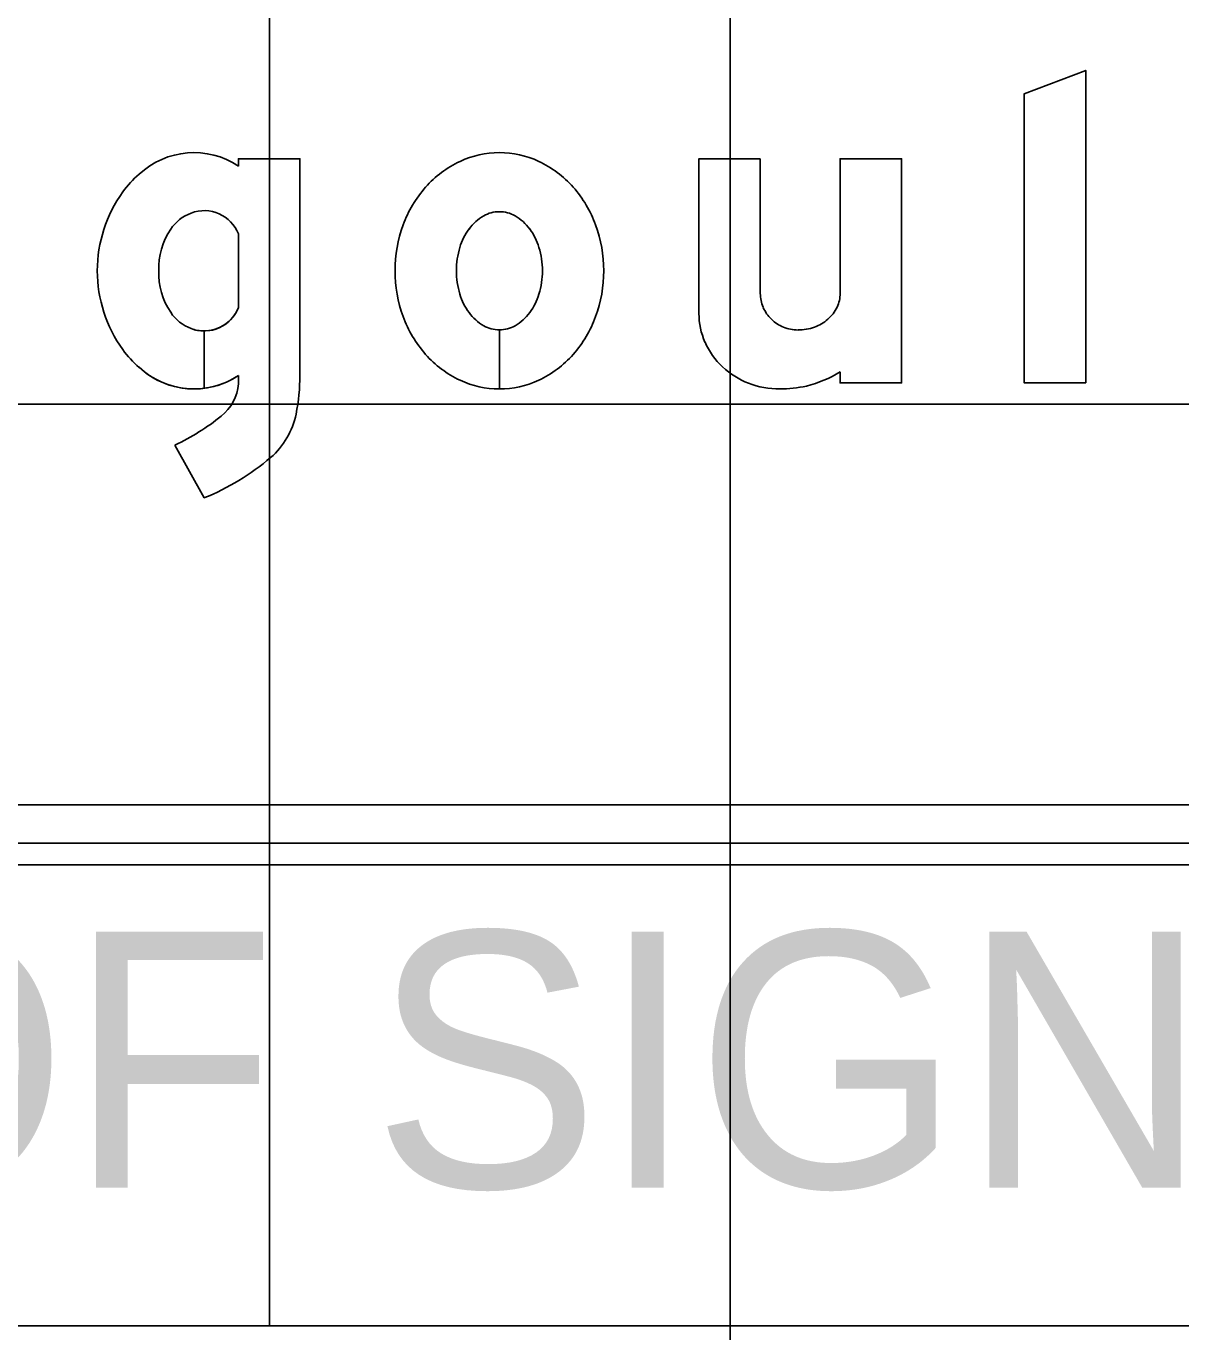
# Model space of a CAD drawing. Extents: x 1797809 to 2198143, y 249608 to 1237864.
# Drawn here: x 2197335.03 to 2197340.04, y 1237163.05 to 1237168.75 of the extents above; entities that cross this region are included whole.
import ezdxf

# ---------------------------------------------------------------- set-up
doc = ezdxf.new("R2010")
doc.units = 0
for name, color, linetype in [('60', 7, 'Continuous'), ('GSBWFILL', 7, 'Continuous'), ('GSCOLORFILL', 7, 'Continuous'), ('GSOUTLINE', 7, 'Continuous'), ('GSSHT', 7, 'Continuous'), ('Level 55', 7, 'Continuous')]:
    doc.layers.add(name, color=color, linetype=linetype)

msp = doc.modelspace()

# ---------------------------------------------------------------- linework, layer by layer
at = {"layer": '60'}
for p, q in [((2197288.0894, 1237163.1062), (2197408.0894, 1237163.1062)), ((2197338.0894, 1237163.0462), (2197338.0894, 1237163.1062))]:
    msp.add_line(p, q, dxfattribs=at)
at = {"layer": 'GSBWFILL'}
for p, q in [((2197338.2197, 1237167.5864), (2197338.2197, 1237168.1706)), ((2197335.9553, 1237167.844), (2197335.9553, 1237167.5247)), ((2197335.8066, 1237167.4233), (2197335.8066, 1237167.1744)), ((2197335.8066, 1237167.1744), (2197335.8066, 1237167.4233)), ((2197337.0875, 1237167.428), (2197337.0875, 1237167.1716)), ((2197337.0876, 1237167.1716), (2197337.0876, 1237167.428)), ((2197335.9553, 1237167.2299), (2197335.9553, 1237167.1942)), ((2197335.6795, 1237166.9278), (2197335.8057, 1237166.6987))]:
    msp.add_line(p, q, dxfattribs=at)
msp.add_lwpolyline([(2197339.6317, 1237167.1982), (2197339.6317, 1237168.5535), (2197339.3653, 1237168.4525), (2197339.3653, 1237167.1982)], close=True, dxfattribs=at)
for points in [[(2197336.2217, 1237167.2312), (2197336.2217, 1237168.1706), (2197335.9553, 1237168.1706), (2197335.9553, 1237168.1388)], [(2197338.2197, 1237168.1706), (2197337.9533, 1237168.1706), (2197337.9533, 1237167.4987)], [(2197338.5661, 1237167.2463), (2197338.5661, 1237167.1982), (2197338.8325, 1237167.1982), (2197338.8325, 1237168.1706), (2197338.5661, 1237168.1706), (2197338.5661, 1237167.5864)]]:
    msp.add_lwpolyline(points, dxfattribs=at)
for centre, major_axis, ratio, start_param, end_param in [((2197335.7622, 1237167.8484), (0, 0.3487), 0.999994, 5.696193, 7.034788), ((2197337.0875, 1237167.7958), (0, 0.4014), 0.999996, 0, 0.438571), ((2197337.0875, 1237167.7958), (0, 0.4014), 0.999996, 5.844614, 6.283185), ((2197337.1128, 1237167.7418), (0, 0.461), 0.999996, 0.438571, 0.847388), ((2197337.0622, 1237167.7418), (0, 0.461), 0.999996, 5.435798, 5.844614), ((2197335.7975, 1237167.7817), (0, 0.4221), 0.999994, 0.704703, 0.952762), ((2197335.9253, 1237167.6844), (0, 0.5826), 0.999994, 0.943678, 1.570796), ((2197337.1523, 1237167.707), (0, 0.5136), 0.999996, 0.847388, 1.220117), ((2197337.0228, 1237167.707), (0, 0.5136), 0.999996, 5.063069, 5.435798), ((2197335.8066, 1237167.7856), (0, 0.1598), 0.999994, 5.086447, 6.647393), ((2197335.816, 1237167.7607), (0, 0.1865), 0.999994, 0.364208, 0.979941), ((2197337.1201, 1237167.7461), (0, 0.2033), 0.999996, 0.517724, 0.942), ((2197337.0875, 1237167.8033), (0, 0.1375), 0.999996, 0, 0.517724), ((2197337.0875, 1237167.8033), (0, 0.1375), 0.999996, 5.765461, 6.283185), ((2197337.055, 1237167.7461), (0, 0.2033), 0.999996, 5.341185, 5.765461), ((2197335.9167, 1237167.6932), (0, 0.3076), 0.999994, 0.979941, 1.599528), ((2197337.2142, 1237167.6844), (0, 0.5795), 0.999996, 1.220117, 1.570796), ((2197337.1714, 1237167.7088), (0, 0.2668), 0.999996, 0.942, 1.278197), ((2197337.0037, 1237167.7088), (0, 0.2668), 0.999996, 5.004989, 5.341185), ((2197336.9609, 1237167.6844), (0, 0.5795), 0.999996, 4.712389, 5.063069), ((2197337.2524, 1237167.6844), (0, 0.3514), 0.999996, 1.278197, 1.570796), ((2197336.9227, 1237167.6844), (0, 0.3514), 0.999996, 4.712389, 5.004989), ((2197335.9253, 1237167.6844), (0, 0.5826), 0.999994, 1.570796, 2.197914), ((2197335.9167, 1237167.6755), (0, 0.3076), 0.999994, 1.542065, 2.161651), ((2197337.2142, 1237167.6844), (0, 0.5795), 0.999996, 1.570796, 1.921476), ((2197337.2524, 1237167.6844), (0, 0.3514), 0.999996, 1.570796, 1.863396), ((2197336.9227, 1237167.6844), (0, 0.3514), 0.999996, 4.419789, 4.712389), ((2197336.9609, 1237167.6844), (0, 0.5795), 0.999996, 4.361709, 4.712389), ((2197337.1714, 1237167.66), (0, 0.2668), 0.999996, 1.863396, 2.199593), ((2197337.0037, 1237167.66), (0, 0.2668), 0.999996, 4.083593, 4.419789), ((2197338.3742, 1237167.5864), (0, 0.1545), 0.999999, 1.570796, 1.973843), ((2197338.4273, 1237167.5864), (0, 0.1388), 0.999999, 4.267823, 4.712389), ((2197335.816, 1237167.608), (0, 0.1865), 0.999994, 2.161651, 2.777385), ((2197335.8066, 1237167.5831), (0, 0.1598), 0.999994, 3.142009, 4.338331), ((2197337.1201, 1237167.6226), (0, 0.2033), 0.999996, 2.199593, 2.623869), ((2197337.055, 1237167.6226), (0, 0.2033), 0.999996, 3.659317, 4.083593), ((2197338.2592, 1237167.4987), (0, 0.3059), 0.999999, 1.570796, 1.988484), ((2197338.3786, 1237167.5882), (0, 0.1593), 0.999999, 1.973842, 2.370677), ((2197338.406, 1237167.5965), (0, 0.1623), 0.999999, 3.857311, 4.267823), ((2197337.1523, 1237167.6618), (0, 0.5136), 0.999996, 1.921476, 2.294205), ((2197337.0875, 1237167.5655), (0, 0.1375), 0.999996, 2.623869, 3.141593), ((2197337.0875, 1237167.5655), (0, 0.1375), 0.999996, 3.142077, 3.659317), ((2197337.0228, 1237167.6618), (0, 0.5136), 0.999996, 3.98898, 4.361709), ((2197338.3815, 1237167.5912), (0, 0.1634), 0.999999, 2.370677, 2.759031), ((2197338.3923, 1237167.6123), (0, 0.1833), 0.999999, 3.487296, 3.857311), ((2197335.8066, 1237167.5831), (0, 0.1598), 0.999994, 2.777385, 3.141593), ((2197338.3833, 1237167.5957), (0, 0.1683), 0.999999, 2.759031, 3.141593), ((2197338.3833, 1237167.6372), (0, 0.2097), 0.999999, 3.141593, 3.487296), ((2197335.7975, 1237167.587), (0, 0.4221), 0.999994, 2.188831, 2.436889), ((2197338.2809, 1237167.5083), (0, 0.3295), 0.999999, 1.988484, 2.390665), ((2197337.1128, 1237167.6269), (0, 0.461), 0.999996, 2.294205, 2.703022), ((2197337.0622, 1237167.6269), (0, 0.461), 0.999996, 3.580164, 3.98898), ((2197335.7622, 1237167.5203), (0, 0.3487), 0.999994, 2.38999, 3.269164), ((2197335.7622, 1237167.5203), (0, 0.3487), 0.999994, 3.269357, 3.728585), ((2197335.3559, 1237167.2312), (0, 0.8658), 0.999994, 4.516397, 4.712389), ((2197338.2948, 1237167.5232), (0, 0.35), 0.999999, 2.390665, 2.772693), ((2197338.3084, 1237167.6509), (0, 0.4797), 0.999999, 3.37668, 3.708724), ((2197335.7527, 1237167.2122), (0, 0.2034), 0.999994, 3.821067, 4.623797), ((2197337.0875, 1237167.573), (0, 0.4014), 0.999996, 2.703022, 3.141593), ((2197337.0875, 1237167.573), (0, 0.4014), 0.999996, 3.141759, 3.580164), ((2197338.3038, 1237167.5466), (0, 0.375), 0.999999, 2.772693, 3.141593), ((2197338.3038, 1237167.7044), (0, 0.5328), 0.999999, 3.141593, 3.361579), ((2197335.2513, 1237167.833), (0, 1.0014), 0.999994, 3.583493, 3.821067), ((2197335.8785, 1237167.1274), (0, 0.333), 0.999994, 3.848521, 4.516397), ((2197335.4108, 1237167.675), (0, 1.0531), 0.999994, 3.525928, 3.848521)]:
    msp.add_ellipse(centre, major_axis=major_axis, ratio=ratio, start_param=start_param, end_param=end_param, dxfattribs=at)
at = {"layer": 'GSCOLORFILL'}
for p, q in [((2197338.2197, 1237167.5864), (2197338.2197, 1237168.1706)), ((2197335.9553, 1237167.844), (2197335.9553, 1237167.5247)), ((2197335.8066, 1237167.4233), (2197335.8066, 1237167.1744)), ((2197335.8066, 1237167.1744), (2197335.8066, 1237167.4233)), ((2197337.0875, 1237167.428), (2197337.0875, 1237167.1716)), ((2197337.0876, 1237167.1716), (2197337.0876, 1237167.428)), ((2197335.9553, 1237167.2299), (2197335.9553, 1237167.1942)), ((2197335.6795, 1237166.9278), (2197335.8057, 1237166.6987)), ((2197341.5373, 1237165.3677), (2197328.5519, 1237165.3677)), ((2197328.5519, 1237165.2012), (2197341.5373, 1237165.2012))]:
    msp.add_line(p, q, dxfattribs=at)
msp.add_lwpolyline([(2197339.6317, 1237167.1982), (2197339.6317, 1237168.5535), (2197339.3653, 1237168.4525), (2197339.3653, 1237167.1982)], close=True, dxfattribs=at)
for points in [[(2197336.2217, 1237167.2312), (2197336.2217, 1237168.1706), (2197335.9553, 1237168.1706), (2197335.9553, 1237168.1388)], [(2197338.2197, 1237168.1706), (2197337.9533, 1237168.1706), (2197337.9533, 1237167.4987)], [(2197338.5661, 1237167.2463), (2197338.5661, 1237167.1982), (2197338.8325, 1237167.1982), (2197338.8325, 1237168.1706), (2197338.5661, 1237168.1706), (2197338.5661, 1237167.5864)]]:
    msp.add_lwpolyline(points, dxfattribs=at)
for centre, major_axis, ratio, start_param, end_param in [((2197335.7622, 1237167.8484), (0, 0.3487), 0.999994, 5.696193, 7.034788), ((2197337.0875, 1237167.7958), (0, 0.4014), 0.999996, 0, 0.438571), ((2197337.0875, 1237167.7958), (0, 0.4014), 0.999996, 5.844614, 6.283185), ((2197337.1128, 1237167.7418), (0, 0.461), 0.999996, 0.438571, 0.847388), ((2197337.0622, 1237167.7418), (0, 0.461), 0.999996, 5.435798, 5.844614), ((2197335.7975, 1237167.7817), (0, 0.4221), 0.999994, 0.704703, 0.952762), ((2197335.9253, 1237167.6844), (0, 0.5826), 0.999994, 0.943678, 1.570796), ((2197337.1523, 1237167.707), (0, 0.5136), 0.999996, 0.847388, 1.220117), ((2197337.0228, 1237167.707), (0, 0.5136), 0.999996, 5.063069, 5.435798), ((2197335.8066, 1237167.7856), (0, 0.1598), 0.999994, 5.086447, 6.647393), ((2197335.816, 1237167.7607), (0, 0.1865), 0.999994, 0.364208, 0.979941), ((2197337.1201, 1237167.7461), (0, 0.2033), 0.999996, 0.517724, 0.942), ((2197337.0875, 1237167.8033), (0, 0.1375), 0.999996, 0, 0.517724), ((2197337.0875, 1237167.8033), (0, 0.1375), 0.999996, 5.765461, 6.283185), ((2197337.055, 1237167.7461), (0, 0.2033), 0.999996, 5.341185, 5.765461), ((2197335.9167, 1237167.6932), (0, 0.3076), 0.999994, 0.979941, 1.599528), ((2197337.2142, 1237167.6844), (0, 0.5795), 0.999996, 1.220117, 1.570796), ((2197337.1714, 1237167.7088), (0, 0.2668), 0.999996, 0.942, 1.278197), ((2197337.0037, 1237167.7088), (0, 0.2668), 0.999996, 5.004989, 5.341185), ((2197336.9609, 1237167.6844), (0, 0.5795), 0.999996, 4.712389, 5.063069), ((2197337.2524, 1237167.6844), (0, 0.3514), 0.999996, 1.278197, 1.570796), ((2197336.9227, 1237167.6844), (0, 0.3514), 0.999996, 4.712389, 5.004989), ((2197335.9253, 1237167.6844), (0, 0.5826), 0.999994, 1.570796, 2.197914), ((2197335.9167, 1237167.6755), (0, 0.3076), 0.999994, 1.542065, 2.161651), ((2197337.2142, 1237167.6844), (0, 0.5795), 0.999996, 1.570796, 1.921476), ((2197337.2524, 1237167.6844), (0, 0.3514), 0.999996, 1.570796, 1.863396), ((2197336.9227, 1237167.6844), (0, 0.3514), 0.999996, 4.419789, 4.712389), ((2197336.9609, 1237167.6844), (0, 0.5795), 0.999996, 4.361709, 4.712389), ((2197337.1714, 1237167.66), (0, 0.2668), 0.999996, 1.863396, 2.199593), ((2197337.0037, 1237167.66), (0, 0.2668), 0.999996, 4.083593, 4.419789), ((2197338.3742, 1237167.5864), (0, 0.1545), 0.999999, 1.570796, 1.973843), ((2197338.4273, 1237167.5864), (0, 0.1388), 0.999999, 4.267823, 4.712389), ((2197335.816, 1237167.608), (0, 0.1865), 0.999994, 2.161651, 2.777385), ((2197335.8066, 1237167.5831), (0, 0.1598), 0.999994, 3.142009, 4.338331), ((2197337.1201, 1237167.6226), (0, 0.2033), 0.999996, 2.199593, 2.623869), ((2197337.055, 1237167.6226), (0, 0.2033), 0.999996, 3.659317, 4.083593), ((2197338.2592, 1237167.4987), (0, 0.3059), 0.999999, 1.570796, 1.988484), ((2197338.3786, 1237167.5882), (0, 0.1593), 0.999999, 1.973842, 2.370677), ((2197338.406, 1237167.5965), (0, 0.1623), 0.999999, 3.857311, 4.267823), ((2197337.1523, 1237167.6618), (0, 0.5136), 0.999996, 1.921476, 2.294205), ((2197337.0875, 1237167.5655), (0, 0.1375), 0.999996, 2.623869, 3.141593), ((2197337.0875, 1237167.5655), (0, 0.1375), 0.999996, 3.142077, 3.659317), ((2197337.0228, 1237167.6618), (0, 0.5136), 0.999996, 3.98898, 4.361709), ((2197338.3815, 1237167.5912), (0, 0.1634), 0.999999, 2.370677, 2.759031), ((2197338.3923, 1237167.6123), (0, 0.1833), 0.999999, 3.487296, 3.857311), ((2197335.8066, 1237167.5831), (0, 0.1598), 0.999994, 2.777385, 3.141593), ((2197338.3833, 1237167.5957), (0, 0.1683), 0.999999, 2.759031, 3.141593), ((2197338.3833, 1237167.6372), (0, 0.2097), 0.999999, 3.141593, 3.487296), ((2197335.7975, 1237167.587), (0, 0.4221), 0.999994, 2.188831, 2.436889), ((2197338.2809, 1237167.5083), (0, 0.3295), 0.999999, 1.988484, 2.390665), ((2197337.1128, 1237167.6269), (0, 0.461), 0.999996, 2.294205, 2.703022), ((2197337.0622, 1237167.6269), (0, 0.461), 0.999996, 3.580164, 3.98898), ((2197335.7622, 1237167.5203), (0, 0.3487), 0.999994, 2.38999, 3.269164), ((2197335.7622, 1237167.5203), (0, 0.3487), 0.999994, 3.269357, 3.728585), ((2197335.3559, 1237167.2312), (0, 0.8658), 0.999994, 4.516397, 4.712389), ((2197338.2948, 1237167.5232), (0, 0.35), 0.999999, 2.390665, 2.772693), ((2197338.3084, 1237167.6509), (0, 0.4797), 0.999999, 3.37668, 3.708724), ((2197335.7527, 1237167.2122), (0, 0.2034), 0.999994, 3.821067, 4.623797), ((2197337.0875, 1237167.573), (0, 0.4014), 0.999996, 2.703022, 3.141593), ((2197337.0875, 1237167.573), (0, 0.4014), 0.999996, 3.141759, 3.580164), ((2197338.3038, 1237167.5466), (0, 0.375), 0.999999, 2.772693, 3.141593), ((2197338.3038, 1237167.7044), (0, 0.5328), 0.999999, 3.141593, 3.361579), ((2197335.2513, 1237167.833), (0, 1.0014), 0.999994, 3.583493, 3.821067), ((2197335.8785, 1237167.1274), (0, 0.333), 0.999994, 3.848521, 4.516397), ((2197335.4108, 1237167.675), (0, 1.0531), 0.999994, 3.525928, 3.848521)]:
    msp.add_ellipse(centre, major_axis=major_axis, ratio=ratio, start_param=start_param, end_param=end_param, dxfattribs=at)
at = {"layer": 'GSOUTLINE'}
for p, q in [((2197338.2197, 1237167.5864), (2197338.2197, 1237168.1706)), ((2197335.9553, 1237167.844), (2197335.9553, 1237167.5247)), ((2197335.9553, 1237167.2299), (2197335.9553, 1237167.1942)), ((2197335.6795, 1237166.9278), (2197335.8057, 1237166.6987))]:
    msp.add_line(p, q, dxfattribs=at)
msp.add_lwpolyline([(2197339.6317, 1237167.1982), (2197339.6317, 1237168.5535), (2197339.3653, 1237168.4525), (2197339.3653, 1237167.1982)], close=True, dxfattribs=at)
for points in [[(2197336.2217, 1237167.2312), (2197336.2217, 1237168.1706), (2197335.9553, 1237168.1706), (2197335.9553, 1237168.1388)], [(2197338.2197, 1237168.1706), (2197337.9533, 1237168.1706), (2197337.9533, 1237167.4987)], [(2197338.5661, 1237167.2463), (2197338.5661, 1237167.1982), (2197338.8325, 1237167.1982), (2197338.8325, 1237168.1706), (2197338.5661, 1237168.1706), (2197338.5661, 1237167.5864)]]:
    msp.add_lwpolyline(points, dxfattribs=at)
for centre, major_axis, ratio, start_param, end_param in [((2197335.7622, 1237167.8484), (0, 0.3487), 0.999994, 5.696193, 7.034788), ((2197337.0875, 1237167.7958), (0, 0.4014), 0.999996, 0, 0.438571), ((2197337.0875, 1237167.7958), (0, 0.4014), 0.999996, 5.844614, 6.283185), ((2197337.1128, 1237167.7418), (0, 0.461), 0.999996, 0.438571, 0.847388), ((2197337.0622, 1237167.7418), (0, 0.461), 0.999996, 5.435798, 5.844614), ((2197335.7975, 1237167.7817), (0, 0.4221), 0.999994, 0.704703, 0.952762), ((2197335.9253, 1237167.6844), (0, 0.5826), 0.999994, 0.943678, 1.570796), ((2197337.1523, 1237167.707), (0, 0.5136), 0.999996, 0.847388, 1.220117), ((2197337.0228, 1237167.707), (0, 0.5136), 0.999996, 5.063069, 5.435798), ((2197335.8066, 1237167.7856), (0, 0.1598), 0.999994, 5.086447, 6.647393), ((2197335.816, 1237167.7607), (0, 0.1865), 0.999994, 0.364208, 0.979941), ((2197337.1201, 1237167.7461), (0, 0.2033), 0.999996, 0.517724, 0.942), ((2197337.0875, 1237167.8033), (0, 0.1375), 0.999996, 0, 0.517724), ((2197337.0875, 1237167.8033), (0, 0.1375), 0.999996, 5.765461, 6.283185), ((2197337.055, 1237167.7461), (0, 0.2033), 0.999996, 5.341185, 5.765461), ((2197335.9167, 1237167.6932), (0, 0.3076), 0.999994, 0.979941, 1.599528), ((2197337.2142, 1237167.6844), (0, 0.5795), 0.999996, 1.220117, 1.570796), ((2197337.1714, 1237167.7088), (0, 0.2668), 0.999996, 0.942, 1.278197), ((2197337.0037, 1237167.7088), (0, 0.2668), 0.999996, 5.004989, 5.341185), ((2197336.9609, 1237167.6844), (0, 0.5795), 0.999996, 4.712389, 5.063069), ((2197337.2524, 1237167.6844), (0, 0.3514), 0.999996, 1.278197, 1.570796), ((2197336.9227, 1237167.6844), (0, 0.3514), 0.999996, 4.712389, 5.004989), ((2197335.9253, 1237167.6844), (0, 0.5826), 0.999994, 1.570796, 2.197914), ((2197335.9167, 1237167.6755), (0, 0.3076), 0.999994, 1.542065, 2.161651), ((2197337.2142, 1237167.6844), (0, 0.5795), 0.999996, 1.570796, 1.921476), ((2197337.2524, 1237167.6844), (0, 0.3514), 0.999996, 1.570796, 1.863396), ((2197336.9227, 1237167.6844), (0, 0.3514), 0.999996, 4.419789, 4.712389), ((2197336.9609, 1237167.6844), (0, 0.5795), 0.999996, 4.361709, 4.712389), ((2197337.1714, 1237167.66), (0, 0.2668), 0.999996, 1.863396, 2.199593), ((2197337.0037, 1237167.66), (0, 0.2668), 0.999996, 4.083593, 4.419789), ((2197338.3742, 1237167.5864), (0, 0.1545), 0.999999, 1.570796, 1.973843), ((2197338.4273, 1237167.5864), (0, 0.1388), 0.999999, 4.267823, 4.712389), ((2197335.816, 1237167.608), (0, 0.1865), 0.999994, 2.161651, 2.777385), ((2197335.8066, 1237167.5831), (0, 0.1598), 0.999994, 2.777385, 4.338331), ((2197337.1201, 1237167.6226), (0, 0.2033), 0.999996, 2.199593, 2.623869), ((2197337.055, 1237167.6226), (0, 0.2033), 0.999996, 3.659317, 4.083593), ((2197338.2592, 1237167.4987), (0, 0.3059), 0.999999, 1.570796, 1.988484), ((2197338.3786, 1237167.5882), (0, 0.1593), 0.999999, 1.973842, 2.370677), ((2197338.406, 1237167.5965), (0, 0.1623), 0.999999, 3.857311, 4.267823), ((2197337.1523, 1237167.6618), (0, 0.5136), 0.999996, 1.921476, 2.294205), ((2197337.0875, 1237167.5655), (0, 0.1375), 0.999996, 2.623869, 3.141593), ((2197337.0875, 1237167.5655), (0, 0.1375), 0.999996, 3.141593, 3.659317), ((2197337.0228, 1237167.6618), (0, 0.5136), 0.999996, 3.98898, 4.361709), ((2197338.3815, 1237167.5912), (0, 0.1634), 0.999999, 2.370677, 2.759031), ((2197338.3923, 1237167.6123), (0, 0.1833), 0.999999, 3.487296, 3.857311), ((2197338.3833, 1237167.5957), (0, 0.1683), 0.999999, 2.759031, 3.141593), ((2197338.3833, 1237167.6372), (0, 0.2097), 0.999999, 3.141593, 3.487296), ((2197335.7975, 1237167.587), (0, 0.4221), 0.999994, 2.188831, 2.436889), ((2197338.2809, 1237167.5083), (0, 0.3295), 0.999999, 1.988484, 2.390665), ((2197337.1128, 1237167.6269), (0, 0.461), 0.999996, 2.294205, 2.703022), ((2197337.0622, 1237167.6269), (0, 0.461), 0.999996, 3.580164, 3.98898), ((2197335.7622, 1237167.5203), (0, 0.3487), 0.999994, 2.38999, 3.728585), ((2197335.3559, 1237167.2312), (0, 0.8658), 0.999994, 4.516397, 4.712389), ((2197338.2948, 1237167.5232), (0, 0.35), 0.999999, 2.390665, 2.772693), ((2197338.3084, 1237167.6509), (0, 0.4797), 0.999999, 3.37668, 3.708724), ((2197335.7527, 1237167.2122), (0, 0.2034), 0.999994, 3.821067, 4.623797), ((2197337.0875, 1237167.573), (0, 0.4014), 0.999996, 2.703022, 3.141593), ((2197337.0875, 1237167.573), (0, 0.4014), 0.999996, 3.141593, 3.580164), ((2197338.3038, 1237167.5466), (0, 0.375), 0.999999, 2.772693, 3.141593), ((2197338.3038, 1237167.7044), (0, 0.5328), 0.999999, 3.141593, 3.361579), ((2197335.2513, 1237167.833), (0, 1.0014), 0.999994, 3.583493, 3.821067), ((2197335.8785, 1237167.1274), (0, 0.333), 0.999994, 3.848521, 4.516397), ((2197335.4108, 1237167.675), (0, 1.0531), 0.999994, 3.525928, 3.848521)]:
    msp.add_ellipse(centre, major_axis=major_axis, ratio=ratio, start_param=start_param, end_param=end_param, dxfattribs=at)
at = {"layer": 'GSSHT'}
for p, q in [((2197336.0894, 1237163.1062), (2197336.0894, 1237223.1062)), ((2197338.0894, 1237163.1062), (2197338.0894, 1237223.1062)), ((2197288.0894, 1237167.1062), (2197408.0894, 1237167.1062)), ((2197288.0894, 1237165.1062), (2197408.0894, 1237165.1062)), ((2197288.0894, 1237163.1062), (2197408.0894, 1237163.1062))]:
    msp.add_line(p, q, dxfattribs=at)

# ---------------------------------------------------------------- texts
at = {"layer": 'Level 55'}
msp.add_text('FRONT OF SIGN', height=1.110462, dxfattribs=at).set_placement((2197328.533, 1237163.7065))

doc.saveas('drawing.dxf')
